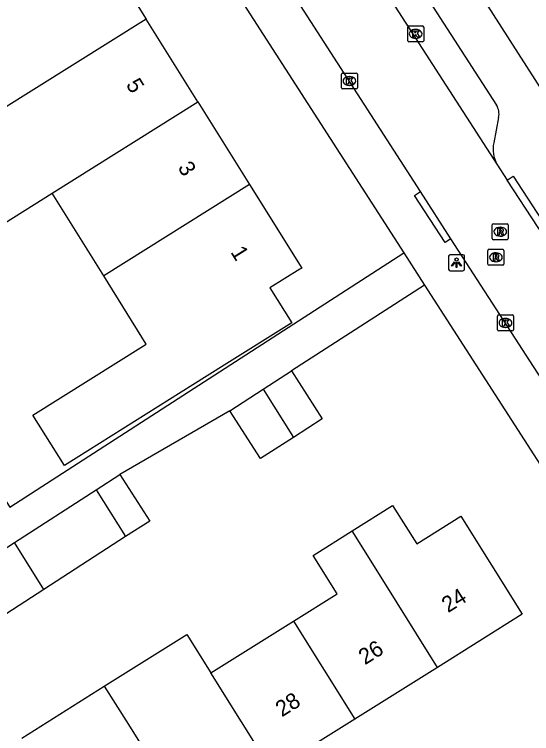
# Model space of a CAD drawing. Extents: x 159353 to 160616, y 385893 to 387321.
# Drawn here: x 159807.55 to 159839.99, y 386153.33 to 386198.4 of the extents above; entities that cross this region are included whole.
import ezdxf

# ---------------------------------------------------------------- set-up
doc = ezdxf.new("R2010")
doc.units = 0
for name, color, linetype in [('IMGEO_Kolk', 7, 'Continuous'), ('IMGEO_Lichtpunt', 7, 'Continuous'), ('IMGEO_Pand', 7, 'Continuous'), ('IMGEO_Pand_nummerreeks', 7, 'Continuous'), ('IMGEO_Rioolput', 7, 'Continuous'), ('IMGEO_Voetpad_open', 7, 'Continuous')]:
    doc.layers.add(name, color=color, linetype=linetype)

msp = doc.modelspace()

# ---------------------------------------------------------------- linework, layer by layer
at = {"layer": 'IMGEO_Kolk'}
for p, q in [((159832.221, 386196.75), (159832.221, 386197.602)), ((159832.296, 386197.676), (159833.148, 386197.676)), ((159833.222, 386197.602), (159833.222, 386196.75)), ((159832.709, 386197.456), (159832.734, 386197.456)), ((159832.732, 386196.896), (159832.707, 386196.896)), ((159833.148, 386196.676), (159832.296, 386196.676)), ((159828.064, 386193.797), (159828.064, 386194.649)), ((159828.139, 386194.723), (159828.991, 386194.723)), ((159828.552, 386194.503), (159828.577, 386194.503)), ((159829.065, 386194.649), (159829.065, 386193.797)), ((159828.991, 386193.723), (159828.139, 386193.723)), ((159828.575, 386193.943), (159828.55, 386193.943)), ((159837.928, 386179.566), (159838.78, 386179.566)), ((159837.853, 386178.64), (159837.853, 386179.492)), ((159838.341, 386179.346), (159838.366, 386179.346)), ((159838.854, 386179.492), (159838.854, 386178.64)), ((159838.364, 386178.786), (159838.339, 386178.786)), ((159838.78, 386178.566), (159837.928, 386178.566))]:
    msp.add_line(p, q, dxfattribs=at)
for points in [[(159832.221, 386196.75), (159832.221, 386197.602)], [(159832.296, 386197.676), (159833.148, 386197.676)], [(159833.222, 386197.602), (159833.222, 386196.75)], [(159832.542, 386197.376), (159832.665, 386197.376), (159832.665, 386197.225), (159832.795, 386197.376), (159832.959, 386197.376), (159832.813, 386197.225), (159832.966, 386196.976), (159832.814, 386196.976), (159832.729, 386197.14), (159832.665, 386197.073), (159832.665, 386196.976), (159832.542, 386196.976), (159832.542, 386197.376)], [(159833.148, 386196.676), (159832.296, 386196.676)], [(159828.064, 386193.797), (159828.064, 386194.649)], [(159828.139, 386194.723), (159828.991, 386194.723)], [(159829.065, 386194.649), (159829.065, 386193.797)], [(159828.385, 386194.423), (159828.508, 386194.423), (159828.508, 386194.272), (159828.638, 386194.423), (159828.802, 386194.423), (159828.656, 386194.272), (159828.809, 386194.023), (159828.657, 386194.023), (159828.572, 386194.187), (159828.508, 386194.12), (159828.508, 386194.023), (159828.385, 386194.023), (159828.385, 386194.423)], [(159828.991, 386193.723), (159828.139, 386193.723)], [(159837.928, 386179.566), (159838.78, 386179.566)], [(159837.853, 386178.64), (159837.853, 386179.492)], [(159838.174, 386179.266), (159838.297, 386179.266), (159838.297, 386179.115), (159838.427, 386179.266), (159838.591, 386179.266), (159838.445, 386179.115), (159838.598, 386178.866), (159838.446, 386178.866), (159838.361, 386179.03), (159838.297, 386178.963), (159838.297, 386178.866), (159838.174, 386178.866), (159838.174, 386179.266)], [(159838.854, 386179.492), (159838.854, 386178.64)], [(159838.78, 386178.566), (159837.928, 386178.566)]]:
    msp.add_lwpolyline(points, dxfattribs=at)
for centre, start, end in [((159832.298, 386197.6), 91.552, 178.448), ((159832.298, 386197.6), 91.552, 178.448), ((159833.146, 386197.6), 1.552, 88.448), ((159833.146, 386197.6), 1.552, 88.448), ((159832.298, 386196.752), 181.552, 268.448), ((159832.298, 386196.752), 181.552, 268.448), ((159833.146, 386196.752), 271.552, 358.448), ((159833.146, 386196.752), 271.552, 358.448), ((159828.141, 386194.647), 91.552, 178.448), ((159828.141, 386194.647), 91.552, 178.448), ((159828.989, 386194.647), 1.552, 88.448), ((159828.989, 386194.647), 1.552, 88.448), ((159828.141, 386193.799), 181.552, 268.448), ((159828.141, 386193.799), 181.552, 268.448), ((159828.989, 386193.799), 271.552, 358.448), ((159828.989, 386193.799), 271.552, 358.448), ((159837.93, 386179.49), 91.552, 178.448), ((159837.93, 386179.49), 91.552, 178.448), ((159838.778, 386179.49), 1.552, 88.448), ((159838.778, 386179.49), 1.552, 88.448), ((159837.93, 386178.642), 181.552, 268.448), ((159837.93, 386178.642), 181.552, 268.448), ((159838.778, 386178.642), 271.552, 358.448), ((159838.778, 386178.642), 271.552, 358.448)]:
    msp.add_arc(centre, 0.0765, start, end, dxfattribs=at)
for centre, major_axis, ratio, start_param, end_param in [((159832.708, 386197.176), (-0.387, 0.002), 0.722429, 4.712389, 7.853982), ((159832.733, 386197.176), (-0.39, 0.002), 0.717154, 1.570796, 4.712389), ((159828.551, 386194.223), (-0.387, 0.002), 0.722429, 4.712389, 7.853982), ((159828.576, 386194.223), (-0.39, 0.002), 0.717154, 1.570796, 4.712389), ((159838.34, 386179.066), (-0.387, 0.002), 0.722429, 4.712389, 7.853982), ((159838.365, 386179.066), (-0.39, 0.002), 0.717154, 1.570796, 4.712389)]:
    msp.add_ellipse(centre, major_axis=major_axis, ratio=ratio, start_param=start_param, end_param=end_param, dxfattribs=at)
at = {"layer": 'IMGEO_Lichtpunt'}
for p, q in [((159834.786, 386183.237), (159834.786, 386182.43)), ((159834.786, 386183.237), (159834.786, 386182.43)), ((159835.688, 386183.332), (159834.88, 386183.332)), ((159835.688, 386183.332), (159834.88, 386183.332)), ((159835.782, 386182.43), (159835.782, 386183.237)), ((159835.782, 386182.43), (159835.782, 386183.237)), ((159834.88, 386182.336), (159835.688, 386182.336)), ((159834.88, 386182.336), (159835.688, 386182.336))]:
    msp.add_line(p, q, dxfattribs=at)
for points in [[(159835.16, 386182.901), (159835.199, 386182.873), (159835.011, 386182.611), (159834.973, 386182.638), (159835.16, 386182.901)], [(159835.262, 386182.853), (159835.309, 386182.853), (159835.309, 386182.531), (159835.262, 386182.531), (159835.262, 386182.853)], [(159835.372, 386182.873), (159835.41, 386182.9), (159835.597, 386182.638), (159835.558, 386182.61), (159835.372, 386182.873)]]:
    msp.add_lwpolyline(points, dxfattribs=at)
msp.add_circle((159835.285, 386183.035), 0.0994, dxfattribs=at)
for centre, start, end in [((159834.88, 386183.237), 90, 180), ((159834.88, 386183.237), 90, 180), ((159835.688, 386183.237), 0, 90), ((159835.688, 386183.237), 0, 90), ((159834.88, 386182.43), 180, 270), ((159834.88, 386182.43), 180, 270), ((159835.688, 386182.43), 270, 0), ((159835.688, 386182.43), 270, 360)]:
    msp.add_arc(centre, 0.0946, start, end, dxfattribs=at)
at = {"layer": 'IMGEO_Pand'}
for points in [[(159812.581, 386203.275), (159815.821, 386198.094)], [(159815.821, 386198.094), (159806.691, 386192.385)], [(159819.062, 386192.912), (159815.821, 386198.094)], [(159809.925, 386187.199), (159819.062, 386192.912)], [(159819.062, 386192.912), (159822.303, 386187.731)], [(159806.691, 386192.385), (159803.682, 386190.503), (159806.922, 386185.321), (159809.925, 386187.199)], [(159822.303, 386187.731), (159825.572, 386182.504), (159825.46, 386182.434), (159823.578, 386181.257), (159824.951, 386179.062), (159820.712, 386176.411), (159818.733, 386175.173), (159810.683, 386170.138), (159808.711, 386173.292), (159815.824, 386177.741), (159813.16, 386182.013)], [(159822.303, 386187.731), (159813.16, 386182.013)], [(159813.16, 386182.013), (159809.925, 386187.199)], [(159823.159, 386174.919), (159824.924, 386176.057)], [(159824.924, 386176.057), (159826.859, 386173.057), (159825.055, 386171.893)], [(159821.058, 386173.563), (159823.159, 386174.919)], [(159823.159, 386174.919), (159825.055, 386171.893)], [(159825.055, 386171.893), (159822.993, 386170.563), (159821.058, 386173.563)], [(159812.686, 386168.606), (159814.163, 386169.557)], [(159814.163, 386169.557), (159816.04, 386166.644), (159814.526, 386165.669)], [(159807.55, 386165.297), (159812.686, 386168.606)], [(159812.686, 386168.606), (159814.526, 386165.669)], [(159828.729, 386166.03), (159831.275, 386167.625), (159832.783, 386165.219), (159835.545, 386166.949), (159839.394, 386160.805), (159834.087, 386157.48)], [(159814.526, 386165.669), (159809.39, 386162.36)], [(159825.056, 386160.379), (159827.788, 386162.09), (159826.281, 386164.497), (159828.729, 386166.03)], [(159834.087, 386157.48), (159830.237, 386163.624), (159828.729, 386166.03)], [(159802.408, 386161.984), (159807.55, 386165.297)], [(159809.39, 386162.36), (159807.55, 386165.297)], [(159809.39, 386162.36), (159804.249, 386159.047)], [(159819.876, 386157.133), (159825.056, 386160.379)], [(159825.056, 386160.379), (159828.906, 386154.235)], [(159813.191, 386156.293), (159818.369, 386159.538), (159819.876, 386157.133)], [(159834.087, 386157.48), (159828.906, 386154.235)], [(159823.726, 386150.99), (159819.876, 386157.133)], [(159808.01, 386153.046), (159813.191, 386156.293)], [(159813.191, 386156.293), (159814.697, 386153.889), (159818.546, 386147.745)], [(159828.906, 386154.235), (159823.726, 386150.99)]]:
    msp.add_lwpolyline(points, dxfattribs=at)
at = {"layer": 'IMGEO_Rioolput'}
for p, q in [((159837.525, 386184.354), (159837.525, 386185.206)), ((159837.6, 386185.28), (159838.452, 386185.28)), ((159838.013, 386185.06), (159838.038, 386185.06)), ((159838.526, 386185.206), (159838.526, 386184.354)), ((159838.452, 386184.28), (159837.6, 386184.28)), ((159838.036, 386184.5), (159838.011, 386184.5)), ((159837.328, 386183.675), (159838.18, 386183.675)), ((159837.253, 386182.749), (159837.253, 386183.601)), ((159837.741, 386183.455), (159837.766, 386183.455)), ((159838.254, 386183.601), (159838.254, 386182.749)), ((159837.764, 386182.895), (159837.739, 386182.895)), ((159838.18, 386182.675), (159837.328, 386182.675))]:
    msp.add_line(p, q, dxfattribs=at)
for points in [[(159837.525, 386184.354), (159837.525, 386185.206)], [(159837.6, 386185.28), (159838.452, 386185.28)], [(159838.114, 386184.978), (159837.862, 386184.98), (159837.862, 386184.58)], [(159838.526, 386185.206), (159838.526, 386184.354)], [(159837.862, 386184.58), (159837.986, 386184.58), (159837.986, 386184.742), (159837.997, 386184.742)], [(159838.04, 386184.899), (159837.986, 386184.899), (159837.986, 386184.818)], [(159837.986, 386184.818), (159838.038, 386184.818)], [(159838.044, 386184.713), (159838.115, 386184.58), (159838.255, 386184.58), (159838.19, 386184.706)], [(159838.452, 386184.28), (159837.6, 386184.28)], [(159837.328, 386183.675), (159838.18, 386183.675)], [(159837.253, 386182.749), (159837.253, 386183.601)], [(159837.842, 386183.373), (159837.59, 386183.375), (159837.59, 386182.975)], [(159837.768, 386183.294), (159837.714, 386183.294), (159837.714, 386183.213)], [(159837.714, 386183.213), (159837.766, 386183.213)], [(159838.254, 386183.601), (159838.254, 386182.749)], [(159837.59, 386182.975), (159837.714, 386182.975), (159837.714, 386183.137), (159837.725, 386183.137)], [(159837.772, 386183.108), (159837.843, 386182.975), (159837.983, 386182.975), (159837.918, 386183.101)], [(159838.18, 386182.675), (159837.328, 386182.675)]]:
    msp.add_lwpolyline(points, dxfattribs=at)
for centre, radius, start, end in [((159837.602, 386185.204), 0.0765, 91.552, 178.448), ((159837.602, 386185.204), 0.0765, 91.552, 178.448), ((159838.113, 386184.868), 0.109, 350.3612, 89.416), ((159838.45, 386185.204), 0.0765, 1.552, 88.448), ((159838.45, 386185.204), 0.0765, 1.552, 88.448), ((159837.996, 386184.689), 0.0533, 26.0293, 88.6989), ((159838.022, 386185.007), 0.19, 274.7715, 282.9687), ((159838.046, 386184.803), 0.0964, 77.0061, 93.1865), ((159838.06, 386184.86), 0.0378, 276.6634, 79.6772), ((159838.111, 386184.868), 0.112, 277.5842, 350.9817), ((159838.095, 386184.653), 0.108, 29.5134, 73.7905), ((159837.602, 386184.356), 0.0765, 181.552, 268.448), ((159837.602, 386184.356), 0.0765, 181.552, 268.448), ((159838.45, 386184.356), 0.0765, 271.552, 358.448), ((159838.45, 386184.356), 0.0765, 271.552, 358.448), ((159837.33, 386183.599), 0.0765, 91.552, 178.448), ((159837.33, 386183.599), 0.0765, 91.552, 178.448), ((159838.178, 386183.599), 0.0765, 1.552, 88.448), ((159838.178, 386183.599), 0.0765, 1.552, 88.448), ((159837.75, 386183.402), 0.19, 274.7715, 282.9687), ((159837.774, 386183.198), 0.0964, 77.0061, 93.1865), ((159837.788, 386183.255), 0.0378, 276.6634, 79.6772), ((159837.841, 386183.263), 0.109, 350.3612, 89.416), ((159837.839, 386183.263), 0.112, 277.5842, 350.9817), ((159837.33, 386182.751), 0.0765, 181.552, 268.448), ((159837.33, 386182.751), 0.0765, 181.552, 268.448), ((159837.724, 386183.084), 0.0533, 26.0293, 88.6989), ((159837.823, 386183.048), 0.108, 29.5134, 73.7905), ((159838.178, 386182.751), 0.0765, 271.552, 358.448), ((159838.178, 386182.751), 0.0765, 271.552, 358.448)]:
    msp.add_arc(centre, radius, start, end, dxfattribs=at)
for centre, major_axis, ratio, start_param, end_param in [((159838.012, 386184.78), (-0.387, 0.002), 0.722429, 4.712389, 7.853982), ((159838.037, 386184.78), (-0.39, 0.002), 0.717154, 1.570796, 4.712389), ((159837.74, 386183.175), (-0.387, 0.002), 0.722429, 4.712389, 7.853982), ((159837.765, 386183.175), (-0.39, 0.002), 0.717154, 1.570796, 4.712389)]:
    msp.add_ellipse(centre, major_axis=major_axis, ratio=ratio, start_param=start_param, end_param=end_param, dxfattribs=at)
at = {"layer": 'IMGEO_Voetpad_open'}
for points in [[(159807.126, 386245.89), (159842.817, 386190.245)], [(159804.207, 386241.004), (159837.82, 386189.003)], [(159793.173, 386240.363), (159795.649, 386239.796), (159831.974, 386183.449)], [(159807.339, 386239.784), (159837.799, 386192.71)], [(159833.027, 386187.288), (159800.096, 386238.294)], [(159837.925, 386191.935), (159837.615, 386190.349)], [(159837.82, 386189.003), (159838.464, 386188.01)], [(159838.464, 386188.01), (159838.833, 386188.253), (159842.702, 386182.325), (159842.339, 386182.084)], [(159842.339, 386182.084), (159838.464, 386188.01)], [(159834.935, 386184.339), (159834.577, 386184.109), (159832.648, 386187.046), (159833.027, 386187.288)], [(159834.935, 386184.339), (159833.027, 386187.288)], [(159848.418, 386163.537), (159834.935, 386184.339)], [(159804.267, 386172.115), (159807.258, 386167.515), (159831.974, 386183.449)], [(159831.974, 386183.449), (159833.271, 386181.437)], [(159833.271, 386181.437), (159824.924, 386176.057)], [(159833.271, 386181.437), (159847.175, 386159.869), (159846.619, 386157.053)], [(159821.058, 386173.563), (159814.163, 386169.557)]]:
    msp.add_lwpolyline(points, dxfattribs=at)
for centre, radius, start, end in [((159836.84, 386192.156), 1.107, 348.4706, 29.9982), ((159839.519, 386189.95), 1.946, 168.1803, 209.1393)]:
    msp.add_arc(centre, radius, start, end, dxfattribs=at)

# ---------------------------------------------------------------- texts
at = {"layer": 'IMGEO_Pand_nummerreeks'}
for s, rotation, p in [('5', 302.0224, (159814.516, 386193.995)), ('3', 302.0233, (159817.768, 386188.797)), ('1', 302.0233, (159821.079, 386183.502)), ('24', 32.0646, (159834.75, 386160.87)), ('26', 32.0646, (159829.538, 386157.605)), ('28', 32.0646, (159824.328, 386154.341))]:
    msp.add_text(s, height=1, rotation=rotation, dxfattribs=at).set_placement(p)

doc.saveas('drawing.dxf')
